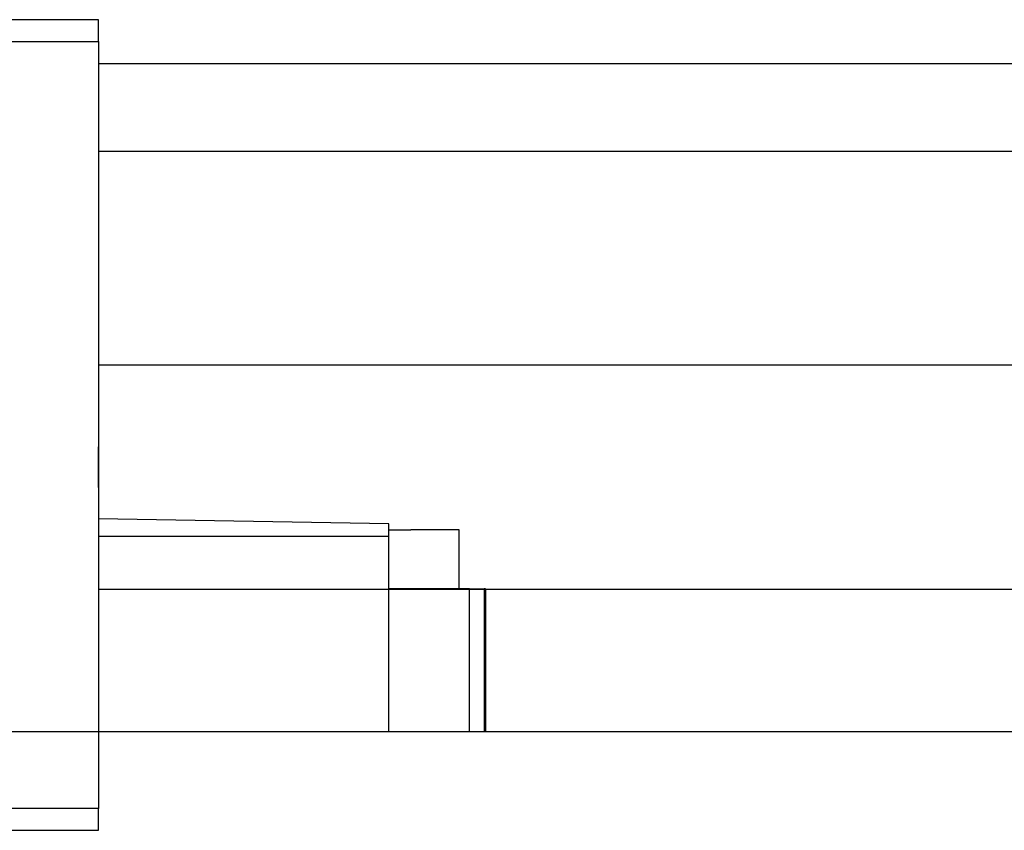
# Model space of a CAD drawing. Header units: millimetres. Extents: x 1805 to 4914, y -1594 to 860.
# Tile 279 of 656: x 2234 to 2279, y -191 to -154. Entities that reach past the tile are written whole.
import ezdxf
from ezdxf.lldxf.tags import DXFTag

# ---------------------------------------------------------------- set-up
doc = ezdxf.new("R2010")
doc.units = ezdxf.units.MM
doc.layers.get('0').update_dxf_attribs({"linetype": 'CONTINUOUS'})
tags = doc.linetypes.add('DASHED', pattern=[25.72, 12.86, -12.86]).pattern_tags.tags
tags[6:7] = [DXFTag(74, 4), DXFTag(75, 0), DXFTag(340, '0'), DXFTag(46, 0.0), DXFTag(50, 0.0), DXFTag(44, 0.0), DXFTag(45, 0.0)]
tags[4:5] = [DXFTag(74, 4), DXFTag(75, 0), DXFTag(340, '0'), DXFTag(46, 0.0), DXFTag(50, 0.0), DXFTag(44, 0.0), DXFTag(45, 0.0)]

msp = doc.modelspace()

# ---------------------------------------------------------------- linework, layer by layer
at = {"linetype": 'Continuous'}
for p, q in [((2237.631, -154.496), (2189.131, -154.496)), ((2237.631, -155.496), (2237.631, -154.496)), ((2189.131, -155.496), (2237.631, -155.496)), ((2237.631, -155.496), (2237.631, -190.496)), ((2237.631, -156.496), (2573.777, -156.496)), ((2237.631, -160.496), (2573.777, -160.496)), ((2573.777, -170.266), (2237.631, -170.266)), ((2237.631, -174.546), (2237.631, -173.996)), ((2237.631, -175.046), (2237.631, -174.546)), ((2237.631, -175.846), (2237.631, -175.046)), ((2250.881, -177.507), (2237.631, -177.276)), ((2250.881, -178.076), (2250.881, -177.507)), ((2250.881, -177.776), (2251.881, -177.776)), ((2254.081, -177.776), (2251.881, -177.776)), ((2254.081, -180.476), (2254.081, -177.776)), ((2237.631, -178.076), (2250.881, -178.076)), ((2250.881, -186.996), (2250.881, -178.076)), ((2237.631, -180.496), (2560.777, -180.496)), ((2254.555, -180.476), (2250.881, -180.476)), ((2254.555, -186.996), (2254.555, -180.476)), ((2254.555, -180.476), (2255.231, -180.476)), ((2255.231, -180.476), (2255.231, -186.996)), ((2255.281, -180.476), (2255.231, -180.476)), ((2255.281, -180.476), (2255.281, -186.996)), ((2239.131, -186.996), (2120.777, -186.996)), ((2560.777, -186.996), (2239.131, -186.996)), ((2237.631, -190.496), (2189.131, -190.496)), ((2237.631, -191.496), (2237.631, -190.496)), ((2189.131, -191.496), (2237.631, -191.496))]:
    msp.add_line(p, q, dxfattribs=at)
at = {"linetype": 'DASHED'}
for p, q in [((2237.631, -174.546), (2237.631, -174.546)), ((2237.631, -175.846), (2237.631, -175.996))]:
    msp.add_line(p, q, dxfattribs=at)

doc.saveas('drawing.dxf')
